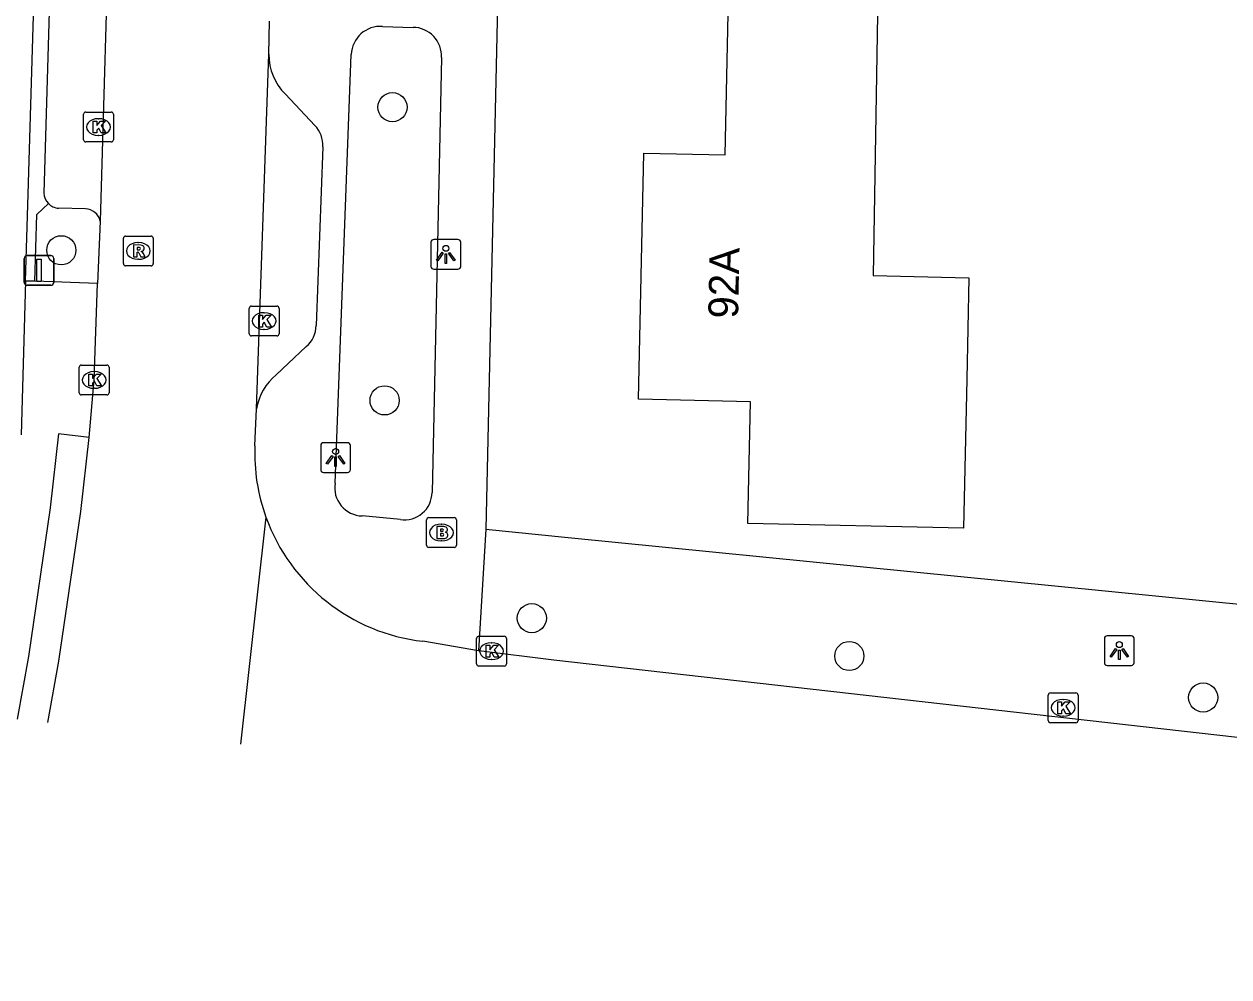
# Model space of a CAD drawing. Extents: x 162082 to 163393, y 388091 to 388632.
# Drawn here: x 162323.49 to 162363.91, y 388132.18 to 388164.13 of the extents above; entities that cross this region are included whole.
import ezdxf

# ---------------------------------------------------------------- set-up
doc = ezdxf.new("R2010")
doc.units = 0
for name, color, linetype in [('IMGEO_Berm_open', 7, 'Continuous'), ('IMGEO_Boom', 7, 'Continuous'), ('IMGEO_Brandkraan', 7, 'Continuous'), ('IMGEO_Fietspad_gesloten', 7, 'Continuous'), ('IMGEO_Kolk', 7, 'Continuous'), ('IMGEO_Lichtpunt', 7, 'Continuous'), ('IMGEO_Pand', 7, 'Continuous'), ('IMGEO_Pand_nummerreeks', 7, 'Continuous'), ('IMGEO_Parkeervlak_open', 7, 'Continuous'), ('IMGEO_Rijbaan_lokaal_gesloten', 7, 'Continuous'), ('IMGEO_Rioolput', 7, 'Continuous'), ('IMGEO_Verkeersbordpaal', 7, 'Continuous'), ('IMGEO_Voetpad_open', 7, 'Continuous')]:
    doc.layers.add(name, color=color, linetype=linetype)

msp = doc.modelspace()

# ---------------------------------------------------------------- linework, layer by layer
at = {"layer": 'IMGEO_Berm_open'}
msp.add_lwpolyline([(162323.847, 388155.509), (162323.91, 388157.747), (162324.3, 388158.114)], dxfattribs=at)
at = {"layer": 'IMGEO_Boom'}
for centre in [(162335.845, 388161.342), (162324.734, 388156.544), (162335.582, 388151.51), (162340.522, 388144.208), (162351.174, 388142.938), (162363.045, 388141.546)]:
    msp.add_circle(centre, 0.489, dxfattribs=at)
at = {"layer": 'IMGEO_Brandkraan'}
for p, q in [((162336.988, 388146.652), (162336.988, 388147.504)), ((162337.063, 388147.578), (162337.915, 388147.578)), ((162337.476, 388147.358), (162337.501, 388147.358)), ((162337.989, 388147.504), (162337.989, 388146.652)), ((162337.915, 388146.578), (162337.063, 388146.578)), ((162337.499, 388146.798), (162337.474, 388146.798))]:
    msp.add_line(p, q, dxfattribs=at)
for points in [[(162336.988, 388146.652), (162336.988, 388147.504)], [(162337.063, 388147.578), (162337.915, 388147.578)], [(162337.989, 388147.504), (162337.989, 388146.652)], [(162337.336, 388147.278), (162337.336, 388146.878), (162337.549, 388146.878)], [(162337.567, 388147.278), (162337.336, 388147.278)], [(162337.515, 388147.197), (162337.461, 388147.197), (162337.461, 388147.121)], [(162337.461, 388147.121), (162337.514, 388147.121)], [(162337.523, 388147.045), (162337.461, 388147.045), (162337.461, 388146.964)], [(162337.461, 388146.964), (162337.523, 388146.964)], [(162337.915, 388146.578), (162337.063, 388146.578)]]:
    msp.add_lwpolyline(points, dxfattribs=at)
for centre, radius, start, end in [((162337.065, 388147.502), 0.0765, 91.552, 178.448), ((162337.065, 388147.502), 0.0765, 91.552, 178.448), ((162337.913, 388147.502), 0.0765, 1.552, 88.448), ((162337.913, 388147.502), 0.0765, 1.552, 88.448), ((162337.516, 388147.159), 0.0379, 267.8285, 90.9355), ((162337.524, 388147.004), 0.0404, 269.8759, 90.5077), ((162337.571, 388147.133), 0.145, 59.4692, 91.5367), ((162337.596, 388147.18), 0.0922, 285.5137, 58.1501), ((162337.601, 388146.988), 0.105, 301.3115, 78.989), ((162337.065, 388146.654), 0.0765, 181.552, 268.448), ((162337.065, 388146.654), 0.0765, 181.552, 268.448), ((162337.555, 388147.129), 0.251, 268.6676, 293.5347), ((162337.913, 388146.654), 0.0765, 271.552, 358.448), ((162337.913, 388146.654), 0.0765, 271.552, 358.448)]:
    msp.add_arc(centre, radius, start, end, dxfattribs=at)
for centre, major_axis, ratio, start_param, end_param in [((162337.475, 388147.078), (-0.387, 0.002), 0.722429, 4.712389, 7.853982), ((162337.5, 388147.078), (-0.39, 0.002), 0.717154, 1.570796, 4.712389)]:
    msp.add_ellipse(centre, major_axis=major_axis, ratio=ratio, start_param=start_param, end_param=end_param, dxfattribs=at)
at = {"layer": 'IMGEO_Fietspad_gesloten'}
for points in [[(162323.536, 388155.513), (162323.62, 388158.426), (162324.281, 388180.509)], [(162323.536, 388155.513), (162323.386, 388150.35)]]:
    msp.add_lwpolyline(points, dxfattribs=at)
at = {"layer": 'IMGEO_Kolk'}
for p, q in [((162325.481, 388160.251), (162325.481, 388161.103)), ((162325.556, 388161.177), (162326.408, 388161.177)), ((162326.482, 388161.103), (162326.482, 388160.251)), ((162325.969, 388160.957), (162325.994, 388160.957)), ((162325.992, 388160.397), (162325.967, 388160.397)), ((162326.408, 388160.177), (162325.556, 388160.177)), ((162331.113, 388154.671), (162331.965, 388154.671)), ((162331.038, 388153.745), (162331.038, 388154.597)), ((162331.526, 388154.451), (162331.551, 388154.451)), ((162332.039, 388154.597), (162332.039, 388153.745)), ((162331.549, 388153.891), (162331.524, 388153.891)), ((162331.965, 388153.671), (162331.113, 388153.671)), ((162325.338, 388151.769), (162325.338, 388152.621)), ((162325.413, 388152.695), (162326.265, 388152.695)), ((162326.339, 388152.621), (162326.339, 388151.769)), ((162325.826, 388152.475), (162325.851, 388152.475)), ((162325.849, 388151.915), (162325.824, 388151.915)), ((162326.265, 388151.695), (162325.413, 388151.695)), ((162338.67, 388142.676), (162338.67, 388143.528)), ((162338.745, 388143.602), (162339.597, 388143.602)), ((162339.158, 388143.382), (162339.183, 388143.382)), ((162339.671, 388143.528), (162339.671, 388142.676)), ((162339.597, 388142.602), (162338.745, 388142.602)), ((162339.181, 388142.822), (162339.156, 388142.822)), ((162357.922, 388141.703), (162358.774, 388141.703)), ((162357.847, 388140.777), (162357.847, 388141.629)), ((162358.335, 388141.483), (162358.36, 388141.483)), ((162358.848, 388141.629), (162358.848, 388140.777)), ((162358.358, 388140.923), (162358.333, 388140.923)), ((162358.774, 388140.703), (162357.922, 388140.703))]:
    msp.add_line(p, q, dxfattribs=at)
for points in [[(162325.481, 388160.251), (162325.481, 388161.103)], [(162325.556, 388161.177), (162326.408, 388161.177)], [(162326.482, 388161.103), (162326.482, 388160.251)], [(162325.802, 388160.877), (162325.925, 388160.877), (162325.925, 388160.726), (162326.055, 388160.877), (162326.219, 388160.877), (162326.073, 388160.726), (162326.226, 388160.477), (162326.074, 388160.477), (162325.989, 388160.641), (162325.925, 388160.574), (162325.925, 388160.477), (162325.802, 388160.477), (162325.802, 388160.877)], [(162326.408, 388160.177), (162325.556, 388160.177)], [(162331.113, 388154.671), (162331.965, 388154.671)], [(162331.038, 388153.745), (162331.038, 388154.597)], [(162331.359, 388154.371), (162331.482, 388154.371), (162331.482, 388154.22), (162331.612, 388154.371), (162331.776, 388154.371), (162331.63, 388154.22), (162331.783, 388153.971), (162331.631, 388153.971), (162331.546, 388154.135), (162331.482, 388154.068), (162331.482, 388153.971), (162331.359, 388153.971), (162331.359, 388154.371)], [(162332.039, 388154.597), (162332.039, 388153.745)], [(162331.965, 388153.671), (162331.113, 388153.671)], [(162325.338, 388151.769), (162325.338, 388152.621)], [(162325.413, 388152.695), (162326.265, 388152.695)], [(162326.339, 388152.621), (162326.339, 388151.769)], [(162325.659, 388152.395), (162325.782, 388152.395), (162325.782, 388152.244), (162325.912, 388152.395), (162326.076, 388152.395), (162325.93, 388152.244), (162326.083, 388151.995), (162325.931, 388151.995), (162325.846, 388152.159), (162325.782, 388152.092), (162325.782, 388151.995), (162325.659, 388151.995), (162325.659, 388152.395)], [(162326.265, 388151.695), (162325.413, 388151.695)], [(162338.67, 388142.676), (162338.67, 388143.528)], [(162338.745, 388143.602), (162339.597, 388143.602)], [(162338.991, 388143.302), (162339.114, 388143.302), (162339.114, 388143.151), (162339.244, 388143.302), (162339.408, 388143.302), (162339.262, 388143.151), (162339.415, 388142.902), (162339.263, 388142.902), (162339.178, 388143.066), (162339.114, 388142.999), (162339.114, 388142.902), (162338.991, 388142.902), (162338.991, 388143.302)], [(162339.671, 388143.528), (162339.671, 388142.676)], [(162339.597, 388142.602), (162338.745, 388142.602)], [(162357.922, 388141.703), (162358.774, 388141.703)], [(162357.847, 388140.777), (162357.847, 388141.629)], [(162358.168, 388141.403), (162358.291, 388141.403), (162358.291, 388141.252), (162358.421, 388141.403), (162358.585, 388141.403), (162358.439, 388141.252), (162358.592, 388141.003), (162358.44, 388141.003), (162358.355, 388141.167), (162358.291, 388141.1), (162358.291, 388141.003), (162358.168, 388141.003), (162358.168, 388141.403)], [(162358.848, 388141.629), (162358.848, 388140.777)], [(162358.774, 388140.703), (162357.922, 388140.703)]]:
    msp.add_lwpolyline(points, dxfattribs=at)
for centre, start, end in [((162325.558, 388161.101), 91.552, 178.448), ((162325.558, 388161.101), 91.552, 178.448), ((162326.406, 388161.101), 1.552, 88.448), ((162326.406, 388161.101), 1.552, 88.448), ((162325.558, 388160.253), 181.552, 268.448), ((162325.558, 388160.253), 181.552, 268.448), ((162326.406, 388160.253), 271.552, 358.448), ((162326.406, 388160.253), 271.552, 358.448), ((162331.115, 388154.595), 91.552, 178.448), ((162331.115, 388154.595), 91.552, 178.448), ((162331.963, 388154.595), 1.552, 88.448), ((162331.963, 388154.595), 1.552, 88.448), ((162331.115, 388153.747), 181.552, 268.448), ((162331.115, 388153.747), 181.552, 268.448), ((162331.963, 388153.747), 271.552, 358.448), ((162331.963, 388153.747), 271.552, 358.448), ((162325.415, 388152.619), 91.552, 178.448), ((162325.415, 388152.619), 91.552, 178.448), ((162326.263, 388152.619), 1.552, 88.448), ((162326.263, 388152.619), 1.552, 88.448), ((162325.415, 388151.771), 181.552, 268.448), ((162325.415, 388151.771), 181.552, 268.448), ((162326.263, 388151.771), 271.552, 358.448), ((162326.263, 388151.771), 271.552, 358.448), ((162338.747, 388143.526), 91.552, 178.448), ((162338.747, 388143.526), 91.552, 178.448), ((162339.595, 388143.526), 1.552, 88.448), ((162339.595, 388143.526), 1.552, 88.448), ((162338.747, 388142.678), 181.552, 268.448), ((162338.747, 388142.678), 181.552, 268.448), ((162339.595, 388142.678), 271.552, 358.448), ((162339.595, 388142.678), 271.552, 358.448), ((162357.924, 388141.627), 91.552, 178.448), ((162357.924, 388141.627), 91.552, 178.448), ((162358.772, 388141.627), 1.552, 88.448), ((162358.772, 388141.627), 1.552, 88.448), ((162357.924, 388140.779), 181.552, 268.448), ((162357.924, 388140.779), 181.552, 268.448), ((162358.772, 388140.779), 271.552, 358.448), ((162358.772, 388140.779), 271.552, 358.448)]:
    msp.add_arc(centre, 0.0765, start, end, dxfattribs=at)
for centre, major_axis, ratio, start_param, end_param in [((162325.968, 388160.677), (-0.387, 0.002), 0.722429, 4.712389, 7.853982), ((162325.993, 388160.677), (-0.39, 0.002), 0.717154, 1.570796, 4.712389), ((162331.525, 388154.171), (-0.387, 0.002), 0.722429, 4.712389, 7.853982), ((162331.55, 388154.171), (-0.39, 0.002), 0.717154, 1.570796, 4.712389), ((162325.825, 388152.195), (-0.387, 0.002), 0.722429, 4.712389, 7.853982), ((162325.85, 388152.195), (-0.39, 0.002), 0.717154, 1.570796, 4.712389), ((162339.157, 388143.102), (-0.387, 0.002), 0.722429, 4.712389, 7.853982), ((162339.182, 388143.102), (-0.39, 0.002), 0.717154, 1.570796, 4.712389), ((162358.334, 388141.203), (-0.387, 0.002), 0.722429, 4.712389, 7.853982), ((162358.359, 388141.203), (-0.39, 0.002), 0.717154, 1.570796, 4.712389)]:
    msp.add_ellipse(centre, major_axis=major_axis, ratio=ratio, start_param=start_param, end_param=end_param, dxfattribs=at)
at = {"layer": 'IMGEO_Lichtpunt'}
for p, q in [((162337.138, 388156.812), (162337.138, 388156.005)), ((162337.138, 388156.812), (162337.138, 388156.005)), ((162338.04, 388156.907), (162337.232, 388156.907)), ((162338.04, 388156.907), (162337.232, 388156.907)), ((162338.134, 388156.005), (162338.134, 388156.812)), ((162338.134, 388156.005), (162338.134, 388156.812)), ((162337.232, 388155.911), (162338.04, 388155.911)), ((162337.232, 388155.911), (162338.04, 388155.911)), ((162333.439, 388149.996), (162333.439, 388149.189)), ((162333.439, 388149.996), (162333.439, 388149.189)), ((162334.341, 388150.091), (162333.533, 388150.091)), ((162334.341, 388150.091), (162333.533, 388150.091)), ((162334.435, 388149.189), (162334.435, 388149.996)), ((162334.435, 388149.189), (162334.435, 388149.996)), ((162333.533, 388149.095), (162334.341, 388149.095)), ((162333.533, 388149.095), (162334.341, 388149.095)), ((162359.734, 388143.522), (162359.734, 388142.715)), ((162359.734, 388143.522), (162359.734, 388142.715)), ((162360.636, 388143.617), (162359.828, 388143.617)), ((162360.636, 388143.617), (162359.828, 388143.617)), ((162360.73, 388142.715), (162360.73, 388143.522)), ((162360.73, 388142.715), (162360.73, 388143.522)), ((162359.828, 388142.621), (162360.636, 388142.621)), ((162359.828, 388142.621), (162360.636, 388142.621))]:
    msp.add_line(p, q, dxfattribs=at)
for points in [[(162337.512, 388156.476), (162337.551, 388156.448), (162337.363, 388156.186), (162337.325, 388156.213), (162337.512, 388156.476)], [(162337.614, 388156.428), (162337.661, 388156.428), (162337.661, 388156.106), (162337.614, 388156.106), (162337.614, 388156.428)], [(162337.724, 388156.448), (162337.762, 388156.475), (162337.949, 388156.213), (162337.91, 388156.185), (162337.724, 388156.448)], [(162333.813, 388149.66), (162333.852, 388149.632), (162333.664, 388149.37), (162333.626, 388149.397), (162333.813, 388149.66)], [(162333.915, 388149.612), (162333.962, 388149.612), (162333.962, 388149.29), (162333.915, 388149.29), (162333.915, 388149.612)], [(162334.025, 388149.632), (162334.063, 388149.659), (162334.25, 388149.397), (162334.211, 388149.369), (162334.025, 388149.632)], [(162360.108, 388143.186), (162360.147, 388143.158), (162359.959, 388142.896), (162359.921, 388142.923), (162360.108, 388143.186)], [(162360.21, 388143.138), (162360.257, 388143.138), (162360.257, 388142.816), (162360.21, 388142.816), (162360.21, 388143.138)], [(162360.32, 388143.158), (162360.358, 388143.185), (162360.545, 388142.923), (162360.506, 388142.895), (162360.32, 388143.158)]]:
    msp.add_lwpolyline(points, dxfattribs=at)
for centre in [(162337.637, 388156.61), (162333.938, 388149.794), (162360.233, 388143.32)]:
    msp.add_circle(centre, 0.0994, dxfattribs=at)
for centre, start, end in [((162337.232, 388156.812), 90, 180), ((162337.232, 388156.812), 90, 180), ((162338.04, 388156.812), 0, 90), ((162338.04, 388156.812), 0, 90), ((162337.232, 388156.005), 180, 270), ((162337.232, 388156.005), 180, 270), ((162338.04, 388156.005), 270, 0), ((162338.04, 388156.005), 270, 360), ((162333.533, 388149.996), 90, 180), ((162333.533, 388149.996), 90, 180), ((162334.341, 388149.996), 0, 90), ((162334.341, 388149.996), 0, 90), ((162333.533, 388149.189), 180, 270), ((162333.533, 388149.189), 180, 270), ((162334.341, 388149.189), 270, 0), ((162334.341, 388149.189), 270, 360), ((162359.828, 388143.522), 90, 180), ((162359.828, 388143.522), 90, 180), ((162360.636, 388143.522), 0, 90), ((162360.636, 388143.522), 0, 90), ((162359.828, 388142.715), 180, 270), ((162359.828, 388142.715), 180, 270), ((162360.636, 388142.715), 270, 0), ((162360.636, 388142.715), 270, 360)]:
    msp.add_arc(centre, 0.0946, start, end, dxfattribs=at)
at = {"layer": 'IMGEO_Pand'}
msp.add_lwpolyline([(162355.005, 388147.224), (162347.769, 388147.381), (162347.857, 388151.466), (162344.099, 388151.547), (162344.278, 388159.804), (162347.003, 388159.745), (162347.151, 388166.586), (162352.15, 388166.477), (162351.978, 388155.694), (162355.187, 388155.624), (162355.113, 388152.223), (162355.005, 388147.224)], dxfattribs=at)
at = {"layer": 'IMGEO_Parkeervlak_open'}
for points in [[(162324.154, 388158.463), (162324.338, 388164.548), (162324.801, 388179.907)], [(162325.542, 388157.93), (162324.641, 388157.956)]]:
    msp.add_lwpolyline(points, dxfattribs=at)
for centre, radius, start, end in [((162324.673, 388158.475), 0.52, 181.3526, 224.0502), ((162324.674, 388158.475), 0.52, 223.961, 266.3183), ((162325.532, 388157.411), 0.519, 12.2309, 88.8646)]:
    msp.add_arc(centre, radius, start, end, dxfattribs=at)
at = {"layer": 'IMGEO_Rijbaan_lokaal_gesloten'}
for points in [[(162326.686, 388179.886), (162326.039, 388157.521)], [(162331.703, 388163.117), (162331.725, 388164.223)], [(162331.284, 388151.222), (162331.703, 388163.117)], [(162326.039, 388157.521), (162325.951, 388155.428)], [(162325.669, 388150.266), (162325.839, 388152.195), (162325.951, 388155.428)], [(162331.228, 388149.982), (162331.284, 388151.222)], [(162324.282, 388140.707), (162324.651, 388142.769), (162325.387, 388147.789), (162325.669, 388150.266)], [(162331.601, 388147.596), (162330.752, 388139.984)], [(162338.729, 388143.112), (162336.864, 388143.432)], [(162366.675, 388139.924), (162341.265, 388142.8), (162338.744, 388143.109), (162338.729, 388143.112)]]:
    msp.add_lwpolyline(points, dxfattribs=at)
for centre, radius, start, end in [((162337.571, 388149.752), 6.348, 177.9191, 199.851), ((162337.586, 388149.753), 6.362, 199.8171, 263.482)]:
    msp.add_arc(centre, radius, start, end, dxfattribs=at)
at = {"layer": 'IMGEO_Rioolput'}
for p, q in [((162326.817, 388156.096), (162326.817, 388156.948)), ((162326.892, 388157.022), (162327.744, 388157.022)), ((162327.305, 388156.802), (162327.33, 388156.802)), ((162327.818, 388156.948), (162327.818, 388156.096)), ((162327.328, 388156.242), (162327.303, 388156.242)), ((162327.744, 388156.022), (162326.892, 388156.022))]:
    msp.add_line(p, q, dxfattribs=at)
for points in [[(162326.817, 388156.096), (162326.817, 388156.948)], [(162326.892, 388157.022), (162327.744, 388157.022)], [(162327.406, 388156.72), (162327.154, 388156.722), (162327.154, 388156.322)], [(162327.332, 388156.641), (162327.278, 388156.641), (162327.278, 388156.56)], [(162327.818, 388156.948), (162327.818, 388156.096)], [(162327.154, 388156.322), (162327.278, 388156.322), (162327.278, 388156.484), (162327.289, 388156.484)], [(162327.278, 388156.56), (162327.33, 388156.56)], [(162327.336, 388156.455), (162327.407, 388156.322), (162327.547, 388156.322), (162327.482, 388156.448)], [(162327.744, 388156.022), (162326.892, 388156.022)]]:
    msp.add_lwpolyline(points, dxfattribs=at)
for centre, radius, start, end in [((162326.894, 388156.946), 0.0765, 91.552, 178.448), ((162326.894, 388156.946), 0.0765, 91.552, 178.448), ((162327.338, 388156.545), 0.0964, 77.0061, 93.1865), ((162327.352, 388156.602), 0.0378, 276.6634, 79.6772), ((162327.405, 388156.61), 0.109, 350.3612, 89.416), ((162327.742, 388156.946), 0.0765, 1.552, 88.448), ((162327.742, 388156.946), 0.0765, 1.552, 88.448), ((162327.288, 388156.431), 0.0533, 26.0293, 88.6989), ((162327.314, 388156.749), 0.19, 274.7715, 282.9687), ((162327.403, 388156.61), 0.112, 277.5842, 350.9817), ((162327.387, 388156.395), 0.108, 29.5134, 73.7905), ((162326.894, 388156.098), 0.0765, 181.552, 268.448), ((162326.894, 388156.098), 0.0765, 181.552, 268.448), ((162327.742, 388156.098), 0.0765, 271.552, 358.448), ((162327.742, 388156.098), 0.0765, 271.552, 358.448)]:
    msp.add_arc(centre, radius, start, end, dxfattribs=at)
for centre, major_axis, ratio, start_param, end_param in [((162327.304, 388156.522), (-0.387, 0.002), 0.722429, 4.712389, 7.853982), ((162327.329, 388156.522), (-0.39, 0.002), 0.717154, 1.570796, 4.712389)]:
    msp.add_ellipse(centre, major_axis=major_axis, ratio=ratio, start_param=start_param, end_param=end_param, dxfattribs=at)
at = {"layer": 'IMGEO_Verkeersbordpaal'}
for p, q in [((162323.492, 388155.469), (162323.492, 388156.269)), ((162323.492, 388156.269), (162323.492, 388155.469)), ((162323.592, 388156.369), (162324.382, 388156.369)), ((162324.382, 388156.369), (162323.592, 388156.369)), ((162324.482, 388156.269), (162324.482, 388155.469)), ((162324.482, 388155.469), (162324.482, 388156.269)), ((162324.382, 388155.369), (162323.592, 388155.369)), ((162323.592, 388155.369), (162324.382, 388155.369))]:
    msp.add_line(p, q, dxfattribs=at)
msp.add_lwpolyline([(162323.912, 388156.244), (162324.062, 388156.244), (162324.062, 388155.494), (162323.912, 388155.494), (162323.912, 388156.244)], dxfattribs=at)
for centre, start, end in [((162323.592, 388156.269), 90, 180), ((162323.592, 388156.269), 90, 180), ((162324.382, 388156.269), 0, 90), ((162324.382, 388156.269), 360, 90), ((162323.592, 388155.469), 180, 270), ((162323.592, 388155.469), 180, 270), ((162324.382, 388155.469), 270, 0), ((162324.382, 388155.469), 270, 0)]:
    msp.add_arc(centre, 0.1, start, end, dxfattribs=at)
at = {"layer": 'IMGEO_Voetpad_open'}
for points in [[(162339.939, 388190.319), (162338.974, 388147.194)], [(162335.508, 388164.052), (162336.535, 388164.02)], [(162333.92, 388148.74), (162334.46, 388163.114)], [(162337.487, 388163.008), (162337.173, 388148.416)], [(162332.254, 388161.778), (162333.242, 388160.73)], [(162333.508, 388160.016), (162333.28, 388154.017)], [(162323.847, 388155.509), (162323.536, 388155.513)], [(162325.951, 388155.428), (162323.847, 388155.509)], [(162332.952, 388153.321), (162331.944, 388152.371)], [(162325.669, 388150.266), (162324.643, 388150.384), (162324.357, 388147.902), (162323.633, 388142.924), (162323.251, 388140.822)], [(162336.111, 388147.514), (162334.834, 388147.636)], [(162338.974, 388147.194), (162338.729, 388143.112)], [(162338.974, 388147.194), (162341.746, 388146.907), (162364.714, 388144.637), (162364.758, 388145.251), (162482.127, 388132.178)]]:
    msp.add_lwpolyline(points, dxfattribs=at)
for centre, radius, start, end in [((162335.448, 388163.065), 0.989, 86.5253, 177.1342), ((162336.53, 388163.061), 0.959, 356.8258, 89.6745), ((162333.531, 388163.087), 1.829, 179.0445, 225.6899), ((162332.58, 388160.077), 0.93, 356.2479, 44.6178), ((162332.383, 388154.015), 0.897, 309.3849, 0.1494), ((162333.171, 388150.902), 1.914, 129.8726, 170.3802), ((162334.855, 388148.584), 0.948, 170.5392, 268.7035), ((162336.25, 388148.427), 0.923, 261.339, 359.3462)]:
    msp.add_arc(centre, radius, start, end, dxfattribs=at)

# ---------------------------------------------------------------- texts
at = {"layer": 'IMGEO_Pand_nummerreeks'}
msp.add_text('92A', height=1, rotation=88.7581, dxfattribs=at).set_placement((162347.439, 388154.249))

doc.saveas('drawing.dxf')
